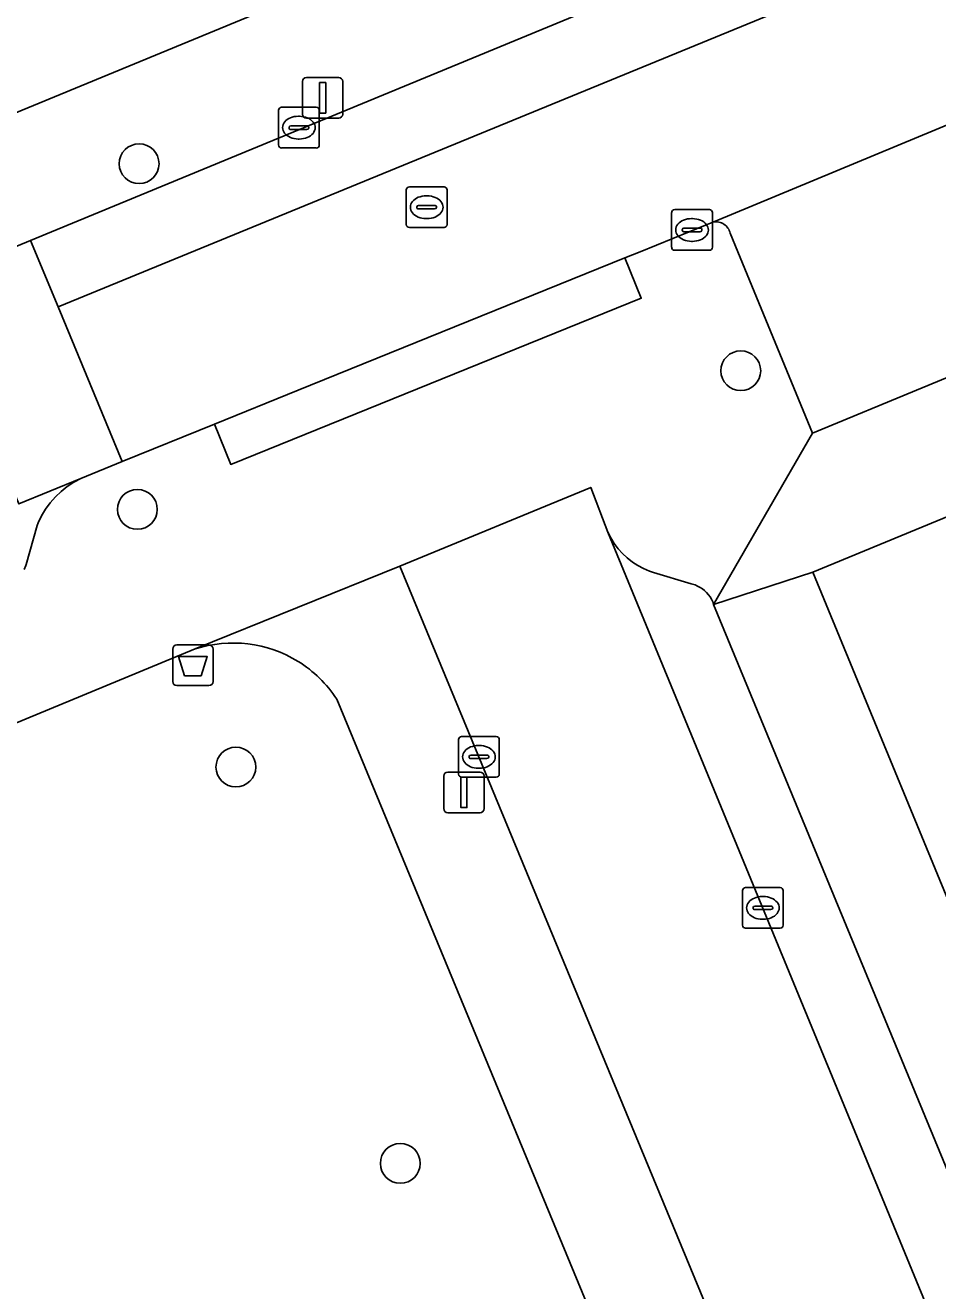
# Model space of a CAD drawing. Extents: x 160377 to 161131, y 383938 to 384853.
# Drawn here: x 160993.3 to 161015.71, y 384224.45 to 384255.57 of the extents above; entities that cross this region are included whole.
import ezdxf

# ---------------------------------------------------------------- set-up
doc = ezdxf.new("R2010")
doc.units = 0
for name, color, linetype in [('IMGEO_Afvalbak', 7, 'Continuous'), ('IMGEO_Boom', 7, 'Continuous'), ('IMGEO_Groenvoorziening', 7, 'Continuous'), ('IMGEO_Kolk', 7, 'Continuous'), ('IMGEO_Lichtmast', 7, 'Continuous'), ('IMGEO_Parkeervlak_open', 7, 'Continuous'), ('IMGEO_Rijbaan_lokaal_open', 7, 'Continuous'), ('IMGEO_Rioolput', 7, 'Continuous'), ('IMGEO_Voetpad_open', 7, 'Continuous')]:
    doc.layers.add(name, color=color, linetype=linetype)

msp = doc.modelspace()

# ---------------------------------------------------------------- linework, layer by layer
at = {"layer": 'IMGEO_Afvalbak'}
for p, q in [((160997.017, 384240.331), (160997.807, 384240.331)), ((160997.807, 384240.331), (160997.017, 384240.331)), ((160996.917, 384239.431), (160996.917, 384240.231)), ((160996.917, 384240.231), (160996.917, 384239.431)), ((160997.907, 384240.231), (160997.907, 384239.431)), ((160997.907, 384239.431), (160997.907, 384240.231)), ((160997.807, 384239.331), (160997.017, 384239.331)), ((160997.017, 384239.331), (160997.807, 384239.331))]:
    msp.add_line(p, q, dxfattribs=at)
msp.add_lwpolyline([(160997.06, 384240.045), (160997.764, 384240.045), (160997.615, 384239.575), (160997.209, 384239.575), (160997.06, 384240.045)], dxfattribs=at)
for centre, start, end in [((160997.017, 384240.231), 90, 180), ((160997.017, 384240.231), 90, 180), ((160997.807, 384240.231), 0, 90), ((160997.807, 384240.231), 360, 90), ((160997.017, 384239.431), 180, 270), ((160997.017, 384239.431), 180, 270), ((160997.807, 384239.431), 270, 0), ((160997.807, 384239.431), 270, 0)]:
    msp.add_arc(centre, 0.1, start, end, dxfattribs=at)
at = {"layer": 'IMGEO_Boom'}
for centre in [(160996.091, 384252.163), (161010.874, 384247.073), (160996.048, 384243.664), (160998.468, 384237.329), (161002.509, 384227.584)]:
    msp.add_circle(centre, 0.489, dxfattribs=at)
at = {"layer": 'IMGEO_Groenvoorziening'}
msp.add_lwpolyline([(161012.644, 384242.124), (161016.957, 384231.647), (161017.864, 384231.976), (161016.11, 384236.078), (161017.738, 384239.986), (161019.333, 384243.815), (161023.424, 384245.595), (161023.076, 384246.435)], close=True, dxfattribs=at)
for points in [[(160997.466, 384240.232), (160976.227, 384231.432)], [(160981.539, 384207.802), (161000, 384217.428), (161008.117, 384221.66), (161000.949, 384238.997)]]:
    msp.add_lwpolyline(points, dxfattribs=at)
for centre, radius, start, end in [((160998.402, 384237.333), 3.046, 58.3686, 107.9048), ((160998.326, 384237.27), 3.141, 33.3671, 57.7916)]:
    msp.add_arc(centre, radius, start, end, dxfattribs=at)
at = {"layer": 'IMGEO_Kolk'}
for p, q in [((160999.516, 384252.624), (160999.516, 384253.476)), ((160999.591, 384253.55), (161000.443, 384253.55)), ((161000.517, 384253.476), (161000.517, 384252.624)), ((160999.818, 384253.093), (161000.216, 384253.093)), ((161000.004, 384253.33), (161000.029, 384253.33)), ((160999.775, 384253.044), (160999.775, 384253.056)), ((161000.213, 384253.007), (160999.815, 384253.007)), ((161000.027, 384252.77), (161000.002, 384252.77)), ((161000.259, 384253.056), (161000.259, 384253.044)), ((161000.443, 384252.55), (160999.591, 384252.55)), ((161009.176, 384250.108), (161009.176, 384250.96)), ((161009.251, 384251.034), (161010.103, 384251.034)), ((161010.177, 384250.96), (161010.177, 384250.108)), ((161009.664, 384250.814), (161009.689, 384250.814)), ((161009.435, 384250.528), (161009.435, 384250.54)), ((161009.873, 384250.491), (161009.475, 384250.491)), ((161009.478, 384250.577), (161009.876, 384250.577)), ((161009.919, 384250.54), (161009.919, 384250.528)), ((161010.103, 384250.034), (161009.251, 384250.034)), ((161009.687, 384250.254), (161009.662, 384250.254)), ((161003.939, 384237.153), (161003.939, 384238.005)), ((161004.014, 384238.079), (161004.866, 384238.079)), ((161004.427, 384237.859), (161004.452, 384237.859)), ((161004.94, 384238.005), (161004.94, 384237.153)), ((161004.198, 384237.573), (161004.198, 384237.585)), ((161004.636, 384237.536), (161004.238, 384237.536)), ((161004.241, 384237.622), (161004.639, 384237.622)), ((161004.682, 384237.585), (161004.682, 384237.573)), ((161004.45, 384237.299), (161004.425, 384237.299)), ((161004.866, 384237.079), (161004.014, 384237.079)), ((161010.916, 384233.44), (161010.916, 384234.292)), ((161010.991, 384234.366), (161011.843, 384234.366)), ((161011.404, 384234.146), (161011.429, 384234.146)), ((161011.917, 384234.292), (161011.917, 384233.44)), ((161011.175, 384233.86), (161011.175, 384233.872)), ((161011.613, 384233.823), (161011.215, 384233.823)), ((161011.218, 384233.909), (161011.616, 384233.909)), ((161011.659, 384233.872), (161011.659, 384233.86)), ((161011.427, 384233.586), (161011.402, 384233.586)), ((161011.843, 384233.366), (161010.991, 384233.366))]:
    msp.add_line(p, q, dxfattribs=at)
for points in [[(160999.516, 384252.624), (160999.516, 384253.476)], [(160999.591, 384253.55), (161000.443, 384253.55)], [(161000.517, 384253.476), (161000.517, 384252.624)], [(161000.443, 384252.55), (160999.591, 384252.55)], [(161009.176, 384250.108), (161009.176, 384250.96)], [(161009.251, 384251.034), (161010.103, 384251.034)], [(161010.177, 384250.96), (161010.177, 384250.108)], [(161010.103, 384250.034), (161009.251, 384250.034)], [(161003.939, 384237.153), (161003.939, 384238.005)], [(161004.014, 384238.079), (161004.866, 384238.079)], [(161004.94, 384238.005), (161004.94, 384237.153)], [(161004.866, 384237.079), (161004.014, 384237.079)], [(161010.916, 384233.44), (161010.916, 384234.292)], [(161010.991, 384234.366), (161011.843, 384234.366)], [(161011.917, 384234.292), (161011.917, 384233.44)], [(161011.843, 384233.366), (161010.991, 384233.366)]]:
    msp.add_lwpolyline(points, dxfattribs=at)
for centre, radius, start, end in [((160999.593, 384253.474), 0.0765, 91.552, 178.448), ((160999.593, 384253.474), 0.0765, 91.552, 178.448), ((161000.441, 384253.474), 0.0765, 1.552, 88.448), ((161000.441, 384253.474), 0.0765, 1.552, 88.448), ((160999.815, 384253.053), 0.0403, 85.8775, 175.7526), ((161000.22, 384253.055), 0.0386, 1.7309, 96.639), ((160999.812, 384253.043), 0.0366, 178.938, 274.7102), ((161000.216, 384253.05), 0.043, 264.8664, 352.4533), ((160999.593, 384252.626), 0.0765, 181.552, 268.448), ((160999.593, 384252.626), 0.0765, 181.552, 268.448), ((161000.441, 384252.626), 0.0765, 271.552, 358.448), ((161000.441, 384252.626), 0.0765, 271.552, 358.448), ((161009.253, 384250.958), 0.0765, 91.552, 178.448), ((161009.253, 384250.958), 0.0765, 91.552, 178.448), ((161010.101, 384250.958), 0.0765, 1.552, 88.448), ((161010.101, 384250.958), 0.0765, 1.552, 88.448), ((161009.475, 384250.537), 0.0403, 85.8775, 175.7526), ((161009.472, 384250.527), 0.0366, 178.938, 274.7102), ((161009.876, 384250.534), 0.043, 264.8664, 352.4533), ((161009.88, 384250.539), 0.0386, 1.7309, 96.639), ((161009.253, 384250.11), 0.0765, 181.552, 268.448), ((161009.253, 384250.11), 0.0765, 181.552, 268.448), ((161010.101, 384250.11), 0.0765, 271.552, 358.448), ((161010.101, 384250.11), 0.0765, 271.552, 358.448), ((161004.016, 384238.003), 0.0765, 91.552, 178.448), ((161004.016, 384238.003), 0.0765, 91.552, 178.448), ((161004.864, 384238.003), 0.0765, 1.552, 88.448), ((161004.864, 384238.003), 0.0765, 1.552, 88.448), ((161004.238, 384237.582), 0.0403, 85.8775, 175.7526), ((161004.235, 384237.572), 0.0366, 178.938, 274.7102), ((161004.639, 384237.579), 0.043, 264.8664, 352.4533), ((161004.643, 384237.584), 0.0386, 1.7309, 96.639), ((161004.016, 384237.155), 0.0765, 181.552, 268.448), ((161004.016, 384237.155), 0.0765, 181.552, 268.448), ((161004.864, 384237.155), 0.0765, 271.552, 358.448), ((161004.864, 384237.155), 0.0765, 271.552, 358.448), ((161010.993, 384234.29), 0.0765, 91.552, 178.448), ((161010.993, 384234.29), 0.0765, 91.552, 178.448), ((161011.841, 384234.29), 0.0765, 1.552, 88.448), ((161011.841, 384234.29), 0.0765, 1.552, 88.448), ((161011.215, 384233.869), 0.0403, 85.8775, 175.7526), ((161011.212, 384233.859), 0.0366, 178.938, 274.7102), ((161011.616, 384233.866), 0.043, 264.8664, 352.4533), ((161011.62, 384233.871), 0.0386, 1.7309, 96.639), ((161010.993, 384233.442), 0.0765, 181.552, 268.448), ((161010.993, 384233.442), 0.0765, 181.552, 268.448), ((161011.841, 384233.442), 0.0765, 271.552, 358.448), ((161011.841, 384233.442), 0.0765, 271.552, 358.448)]:
    msp.add_arc(centre, radius, start, end, dxfattribs=at)
for centre, major_axis, ratio, start_param, end_param in [((161000.003, 384253.05), (-0.387, 0.002), 0.722429, 4.712389, 7.853982), ((161000.028, 384253.05), (-0.39, 0.002), 0.717154, 1.570796, 4.712389), ((161009.663, 384250.534), (-0.387, 0.002), 0.722429, 4.712389, 7.853982), ((161009.688, 384250.534), (-0.39, 0.002), 0.717154, 1.570796, 4.712389), ((161004.426, 384237.579), (-0.387, 0.002), 0.722429, 4.712389, 7.853982), ((161004.451, 384237.579), (-0.39, 0.002), 0.717154, 1.570796, 4.712389), ((161011.403, 384233.866), (-0.387, 0.002), 0.722429, 4.712389, 7.853982), ((161011.428, 384233.866), (-0.39, 0.002), 0.717154, 1.570796, 4.712389)]:
    msp.add_ellipse(centre, major_axis=major_axis, ratio=ratio, start_param=start_param, end_param=end_param, dxfattribs=at)
at = {"layer": 'IMGEO_Lichtmast'}
for p, q in [((161000.105, 384253.383), (161000.105, 384254.183)), ((161000.105, 384254.183), (161000.105, 384253.383)), ((161000.205, 384254.283), (161000.995, 384254.283)), ((161000.995, 384254.283), (161000.205, 384254.283)), ((161001.095, 384254.183), (161001.095, 384253.383)), ((161001.095, 384253.383), (161001.095, 384254.183)), ((161000.995, 384253.283), (161000.205, 384253.283)), ((161000.205, 384253.283), (161000.995, 384253.283)), ((161003.577, 384236.306), (161003.577, 384237.106)), ((161003.577, 384237.106), (161003.577, 384236.306)), ((161003.677, 384237.206), (161004.467, 384237.206)), ((161004.467, 384237.206), (161003.677, 384237.206)), ((161004.567, 384237.106), (161004.567, 384236.306)), ((161004.567, 384236.306), (161004.567, 384237.106)), ((161004.467, 384236.206), (161003.677, 384236.206)), ((161003.677, 384236.206), (161004.467, 384236.206))]:
    msp.add_line(p, q, dxfattribs=at)
for points in [[(161000.525, 384254.158), (161000.675, 384254.158), (161000.675, 384253.408), (161000.525, 384253.408), (161000.525, 384254.158)], [(161003.997, 384237.081), (161004.147, 384237.081), (161004.147, 384236.331), (161003.997, 384236.331), (161003.997, 384237.081)]]:
    msp.add_lwpolyline(points, dxfattribs=at)
for centre, start, end in [((161000.205, 384254.183), 90, 180), ((161000.205, 384254.183), 90, 180), ((161000.995, 384254.183), 0, 90), ((161000.995, 384254.183), 360, 90), ((161000.205, 384253.383), 180, 270), ((161000.205, 384253.383), 180, 270), ((161000.995, 384253.383), 270, 0), ((161000.995, 384253.383), 270, 0), ((161003.677, 384237.106), 90, 180), ((161003.677, 384237.106), 90, 180), ((161004.467, 384237.106), 0, 90), ((161004.467, 384237.106), 360, 90), ((161003.677, 384236.306), 180, 270), ((161003.677, 384236.306), 180, 270), ((161004.467, 384236.306), 270, 0), ((161004.467, 384236.306), 270, 0)]:
    msp.add_arc(centre, 0.1, start, end, dxfattribs=at)
at = {"layer": 'IMGEO_Parkeervlak_open'}
msp.add_lwpolyline([(161081.096, 384284.415), (161080.336, 384286.263), (161057.566, 384276.76), (161052.671, 384274.752), (161019.797, 384261.173), (161015.314, 384259.321), (160993.424, 384250.278), (160994.1, 384248.648), (161042.696, 384268.598), (161061.71, 384276.448)], close=True, dxfattribs=at)
for points in [[(161030.13, 384259.021), (161010.215, 384250.736), (161010.233, 384250.737), (161010.267, 384250.737), (161010.301, 384250.734), (161010.335, 384250.728), (161010.368, 384250.719), (161010.4, 384250.707), (161010.43, 384250.692), (161010.46, 384250.674), (161010.487, 384250.654), (161010.513, 384250.632), (161010.537, 384250.607), (161010.558, 384250.58), (161010.577, 384250.552), (161010.593, 384250.522), (161010.606, 384250.49), (161010.617, 384250.458), (161010.805, 384250), (161012.64, 384245.541), (161023.418, 384250), (161031.902, 384253.51), (161029.876, 384258.391)], [(160993.264, 384242.19), (160993.306, 384242.288), (160993.313, 384242.307), (160993.585, 384243.269), (160993.611, 384243.331), (160993.694, 384243.505), (160993.794, 384243.671), (160993.907, 384243.828), (160994.034, 384243.974), (160994.174, 384244.107), (160994.325, 384244.228), (160994.486, 384244.335), (160994.656, 384244.427), (160993.133, 384243.797)], [(161030.452, 384192.307), (161010.208, 384241.327), (161010.184, 384241.391), (161010.154, 384241.453), (161010.119, 384241.512), (161010.079, 384241.567), (161010.034, 384241.619), (161009.985, 384241.666), (161009.931, 384241.709), (161009.874, 384241.746), (161009.814, 384241.779), (161009.751, 384241.806), (161009.686, 384241.827), (161009.657, 384241.835), (161008.729, 384242.115), (161008.634, 384242.147), (161008.486, 384242.208), (161008.345, 384242.283), (161008.21, 384242.37), (161008.084, 384242.469), (161007.968, 384242.578), (161007.861, 384242.698), (161007.766, 384242.826), (161007.682, 384242.963), (161007.611, 384243.106), (161029.845, 384189.107)]]:
    msp.add_lwpolyline(points, dxfattribs=at)
at = {"layer": 'IMGEO_Rijbaan_lokaal_open'}
for points in [[(161082.088, 384280.53), (161082.604, 384280.744), (161081.096, 384284.415), (161061.71, 384276.448), (161042.696, 384268.598), (160994.1, 384248.648), (160995.677, 384244.841), (160997.941, 384245.759), (161000, 384246.593), (161008.022, 384249.845), (161008.405, 384250), (161010.006, 384250.649), (161010.215, 384250.736), (161030.13, 384259.021), (161031.697, 384259.673), (161040.634, 384263.393), (161041.18, 384263.62)], [(160994.1, 384248.648), (160993.424, 384250.278), (160990.881, 384249.228), (160991.558, 384247.594), (160993.133, 384243.797), (160994.656, 384244.427), (160995.677, 384244.841)]]:
    msp.add_lwpolyline(points, close=True, dxfattribs=at)
msp.add_lwpolyline([(161051.555, 384146.247), (161049.465, 384150.301), (161031.902, 384184.537), (161030.69, 384187.11), (161029.845, 384189.107), (161007.611, 384243.106), (161007.188, 384244.204), (161002.501, 384242.268), (161026.728, 384183.712), (161038.886, 384159.984), (161047.13, 384143.894), (161051.334, 384135.69), (161059.366, 384139.765), (161059.823, 384139.987), (161057.391, 384144.576)], dxfattribs=at)
at = {"layer": 'IMGEO_Rioolput'}
for p, q in [((161002.731, 384251.594), (161003.583, 384251.594)), ((161002.656, 384250.668), (161002.656, 384251.52)), ((161003.144, 384251.374), (161003.169, 384251.374)), ((161003.657, 384251.52), (161003.657, 384250.668)), ((161002.915, 384251.088), (161002.915, 384251.1)), ((161003.353, 384251.051), (161002.955, 384251.051)), ((161002.958, 384251.137), (161003.356, 384251.137)), ((161003.399, 384251.1), (161003.399, 384251.088)), ((161003.583, 384250.594), (161002.731, 384250.594)), ((161003.167, 384250.814), (161003.142, 384250.814))]:
    msp.add_line(p, q, dxfattribs=at)
for points in [[(161002.731, 384251.594), (161003.583, 384251.594)], [(161002.656, 384250.668), (161002.656, 384251.52)], [(161003.657, 384251.52), (161003.657, 384250.668)], [(161003.583, 384250.594), (161002.731, 384250.594)]]:
    msp.add_lwpolyline(points, dxfattribs=at)
for centre, radius, start, end in [((161002.733, 384251.518), 0.0765, 91.552, 178.448), ((161002.733, 384251.518), 0.0765, 91.552, 178.448), ((161003.581, 384251.518), 0.0765, 1.552, 88.448), ((161003.581, 384251.518), 0.0765, 1.552, 88.448), ((161002.955, 384251.097), 0.0403, 85.8775, 175.7526), ((161002.952, 384251.087), 0.0366, 178.938, 274.7102), ((161003.356, 384251.094), 0.043, 264.8664, 352.4533), ((161003.36, 384251.099), 0.0386, 1.7309, 96.639), ((161002.733, 384250.67), 0.0765, 181.552, 268.448), ((161002.733, 384250.67), 0.0765, 181.552, 268.448), ((161003.581, 384250.67), 0.0765, 271.552, 358.448), ((161003.581, 384250.67), 0.0765, 271.552, 358.448)]:
    msp.add_arc(centre, radius, start, end, dxfattribs=at)
for centre, major_axis, ratio, start_param, end_param in [((161003.143, 384251.094), (-0.387, 0.002), 0.722429, 4.712389, 7.853982), ((161003.168, 384251.094), (-0.39, 0.002), 0.717154, 1.570796, 4.712389)]:
    msp.add_ellipse(centre, major_axis=major_axis, ratio=ratio, start_param=start_param, end_param=end_param, dxfattribs=at)
at = {"layer": 'IMGEO_Voetpad_open'}
for points in [[(160925.705, 384225.617), (161007.49, 384259.381)], [(161007.49, 384259.381), (160925.705, 384225.617)], [(160990.881, 384249.228), (160993.424, 384250.278), (161015.314, 384259.321)], [(161029.876, 384258.391), (161031.902, 384253.51), (161023.418, 384250), (161012.64, 384245.541), (161010.208, 384241.327), (161012.644, 384242.124), (161023.076, 384246.435), (161031.496, 384249.915), (161031.702, 384250), (161036.643, 384252.042), (161043.694, 384254.998), (161045.41, 384255.798)], [(160976.227, 384231.432), (160997.466, 384240.232), (161002.501, 384242.268), (161007.188, 384244.204), (161007.611, 384243.106), (161007.682, 384242.963), (161007.766, 384242.826), (161007.861, 384242.698), (161007.968, 384242.578), (161008.084, 384242.469), (161008.21, 384242.37), (161008.345, 384242.283), (161008.486, 384242.208), (161008.634, 384242.147), (161008.729, 384242.115), (161009.657, 384241.835), (161009.686, 384241.827), (161009.751, 384241.806), (161009.814, 384241.779), (161009.874, 384241.746), (161009.931, 384241.709), (161009.985, 384241.666), (161010.034, 384241.619), (161010.079, 384241.567), (161010.119, 384241.512), (161010.154, 384241.453), (161010.184, 384241.391), (161010.208, 384241.327), (161012.64, 384245.541), (161010.805, 384250), (161010.617, 384250.458), (161010.606, 384250.49), (161010.593, 384250.522), (161010.577, 384250.552), (161010.558, 384250.58), (161010.537, 384250.607), (161010.513, 384250.632), (161010.487, 384250.654), (161010.46, 384250.674), (161010.43, 384250.692), (161010.4, 384250.707), (161010.368, 384250.719), (161010.335, 384250.728), (161010.301, 384250.734), (161010.267, 384250.737), (161010.233, 384250.737), (161010.215, 384250.736), (161010.006, 384250.649), (161008.405, 384250), (161008.022, 384249.845), (161008.427, 384248.855), (160998.343, 384244.768), (160997.941, 384245.759), (160995.677, 384244.841), (160994.656, 384244.427), (160994.486, 384244.335), (160994.325, 384244.228), (160994.174, 384244.107), (160994.034, 384243.974), (160993.907, 384243.828), (160993.794, 384243.671), (160993.694, 384243.505), (160993.611, 384243.331), (160993.585, 384243.269), (160993.313, 384242.307), (160993.306, 384242.288), (160993.264, 384242.19)], [(161002.501, 384242.268), (160997.466, 384240.232)], [(161051.334, 384135.69), (161047.13, 384143.894), (161046.665, 384143.657), (161038.436, 384159.755), (161038.886, 384159.984), (161026.728, 384183.712), (161002.501, 384242.268)], [(161012.644, 384242.124), (161010.208, 384241.327), (161030.452, 384192.307)], [(161057.391, 384144.576), (161034.926, 384188.154), (161020.418, 384223.235), (161016.957, 384231.647), (161012.644, 384242.124)], [(161000.949, 384238.997), (161008.117, 384221.66), (161009.493, 384218.333), (161009.505, 384218.303), (161011.739, 384212.907), (161011.935, 384212.434), (161021.323, 384189.711), (161024.34, 384182.407), (161032.625, 384166.23), (161032.918, 384165.659), (161036.448, 384158.766), (161044.85, 384142.402), (161046.716, 384138.743), (161047.633, 384136.971), (161047.664, 384136.926), (161050.415, 384131.358), (161051.315, 384131.821), (161056.35, 384134.403), (161060.825, 384136.697), (161060.16, 384138.173), (161053.854, 384135.006)]]:
    msp.add_lwpolyline(points, dxfattribs=at)
msp.add_lwpolyline([(160997.941, 384245.759), (160998.343, 384244.768), (161008.427, 384248.855), (161008.022, 384249.845), (161000, 384246.593)], close=True, dxfattribs=at)
for centre, radius, start, end in [((160998.402, 384237.333), 3.046, 58.3686, 107.9048), ((160998.326, 384237.27), 3.141, 33.3671, 57.7916)]:
    msp.add_arc(centre, radius, start, end, dxfattribs=at)

doc.saveas('drawing.dxf')
